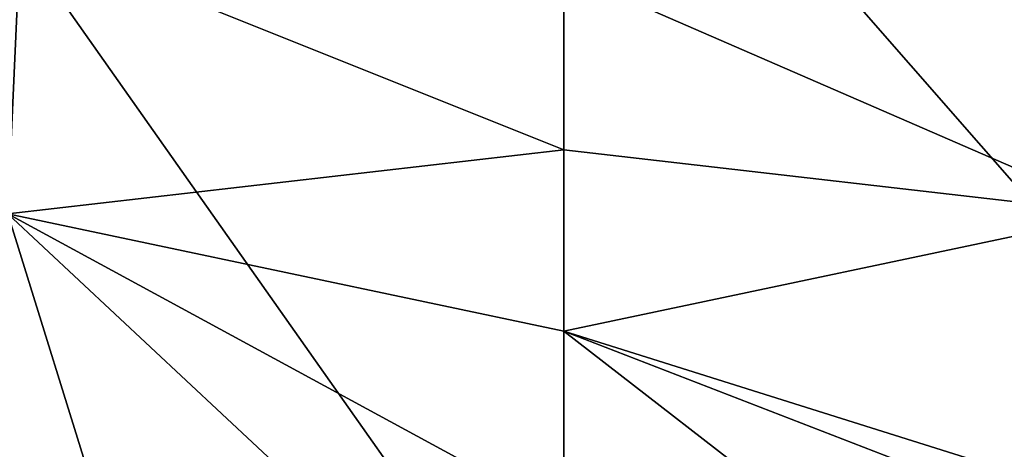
# Model space of a CAD drawing. Header units: metres. Extents: x -106 to 264, y -111 to 81.
# Tile 318 of 549: x 197.61 to 201.93, y 7.23 to 9.11. Entities that reach past the tile are written whole.
import ezdxf

# ---------------------------------------------------------------- set-up
doc = ezdxf.new("R2010")
doc.units = ezdxf.units.M
doc.layers.add('solid_20422013', color=7, linetype='CONTINUOUS')

msp = doc.modelspace()

# ---------------------------------------------------------------- linework, layer by layer
at = {"layer": 'solid_20422013'}
for points in [[(196.739304, 10.696243, 242.84494), (196.044464, 6.134496, 249.140121), (200, 6.076849, 249.300247)], [(196.739304, 10.696243, 242.84494), (200, 6.076849, 249.300247), (200, 10.649452, 242.974915)], [(203.956726, 6.133238, 249.141724), (203.260788, 10.694852, 242.846985), (200, 10.649452, 242.974915)], [(203.956726, 6.133238, 249.141724), (200, 10.649452, 242.974915), (200, 6.076849, 249.300247)], [(197.617111, 9.496668, 176.192612), (197.561844, 8.26263, 178.914429), (195.245956, 9.559753, 176.171265)], [(200, 8.543676, 178.261566), (197.561844, 8.26263, 178.914429), (197.617111, 9.496668, 176.192612)], [(200, 9.322625, 176.540894), (200, 8.543676, 178.261566), (197.617111, 9.496668, 176.192612)], [(202.383133, 9.496697, 176.192566), (202.4384, 8.262648, 178.914383), (200, 9.322625, 176.540894)], [(202.4384, 8.262648, 178.914383), (200, 8.543676, 178.261566), (200, 9.322625, 176.540894)], [(200, 8.543676, 178.261566), (200, 7.749517, 179.992416), (197.561844, 8.26263, 178.914429)], [(202.4384, 8.262648, 178.914383), (200, 7.749517, 179.992416), (200, 8.543676, 178.261566)], [(197.561844, 8.26263, 178.914429), (197.965897, 6.961423, 181.71463), (197.515381, 6.968054, 181.712769)], [(197.561844, 8.26263, 178.914429), (200, 6.940639, 181.73407), (198.969437, 6.949756, 181.720978)], [(200, 7.749517, 179.992416), (200, 6.940639, 181.73407), (197.561844, 8.26263, 178.914429)], [(197.561844, 8.26263, 178.914429), (198.969437, 6.949756, 181.720978), (197.965897, 6.961423, 181.71463)], [(202.4384, 8.262648, 178.914383), (202.485001, 6.968092, 181.712692), (200, 7.749517, 179.992416)], [(200, 7.749517, 179.992416), (202.485001, 6.968092, 181.712692), (202.03804, 6.961506, 181.714554)], [(200, 7.749517, 179.992416), (202.03804, 6.961506, 181.714554), (201.032578, 6.949793, 181.720932)], [(200, 7.749517, 179.992416), (201.032578, 6.949793, 181.720932), (200, 6.940639, 181.73407)]]:
    msp.add_3dface(points, dxfattribs=at)

doc.saveas('drawing.dxf')
